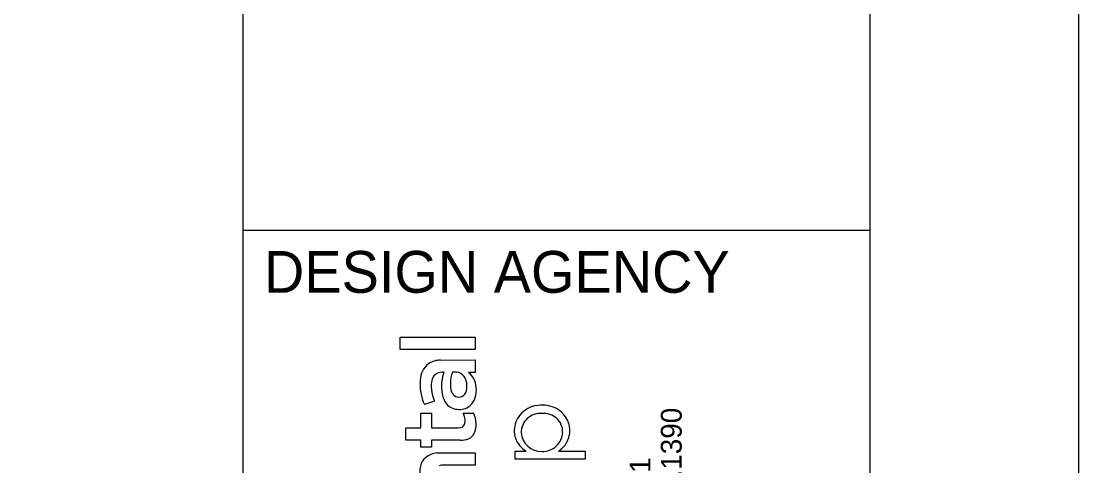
# Model space of a CAD drawing. Extents: x 0 to 34, y 0 to 22.
# Drawn here: x 31.469 to 34, y 4.436 to 5.5 of the extents above; entities that cross this region are included whole.
import ezdxf

# ---------------------------------------------------------------- set-up
doc = ezdxf.new("R2010")
doc.units = 0
for name, color, linetype in [('SH_Border', 7, 'Continuous'), ('SH_Cut_Line', 7, 'Continuous'), ('SH_Data', 7, 'Continuous')]:
    doc.layers.add(name, color=color, linetype=linetype)

msp = doc.modelspace()

# ---------------------------------------------------------------- linework, layer by layer
at = {"layer": 'SH_Border'}
for p, q in [((32, 0.5), (32, 21.5)), ((32, 5), (33.5, 5))]:
    msp.add_line(p, q, dxfattribs=at)
msp.add_lwpolyline([(1.5, 21.5), (33.5, 21.5), (33.5, 0.5), (1.5, 0.5)], close=True, dxfattribs=at)
at = {"layer": 'SH_Cut_Line'}
msp.add_lwpolyline([(0, 0), (34, 0), (34, 22), (0, 22)], close=True, dxfattribs=at)
at = {"layer": 'SH_Data'}
for p, q in [((32.3756, 4.7141), (32.3756, 4.744)), ((32.3756, 4.744), (32.5557, 4.744)), ((32.5557, 4.744), (32.5557, 4.7141)), ((32.5557, 4.7141), (32.3756, 4.7141)), ((32.4727, 4.689), (32.5555, 4.6892)), ((32.5555, 4.6892), (32.5557, 4.6596)), ((32.5557, 4.6596), (32.5397, 4.6596)), ((32.4582, 4.5904), (32.4343, 4.5823)), ((32.4254, 4.527), (32.4255, 4.5621)), ((32.4255, 4.5621), (32.4511, 4.5621)), ((32.4511, 4.5621), (32.4512, 4.527)), ((32.527, 4.5616), (32.5511, 4.5616)), ((32.3896, 4.4972), (32.3896, 4.527)), ((32.3896, 4.527), (32.4254, 4.527)), ((32.4512, 4.527), (32.515, 4.527)), ((32.515, 4.527), (32.52, 4.5275)), ((32.4254, 4.4972), (32.3896, 4.4972)), ((32.4254, 4.4807), (32.4254, 4.4972)), ((32.4511, 4.4807), (32.4254, 4.4807)), ((32.5197, 4.4972), (32.4511, 4.4972)), ((32.4511, 4.4972), (32.4511, 4.4807)), ((32.4644, 4.4669), (32.4729, 4.4673)), ((32.4729, 4.4673), (32.5557, 4.4673)), ((32.5557, 4.4673), (32.5557, 4.4375)), ((32.6515, 4.4521), (32.6515, 4.4711)), ((32.6515, 4.4711), (32.6771, 4.4711)), ((32.7549, 4.4713), (32.8186, 4.4711)), ((32.8186, 4.4711), (32.8184, 4.4521)), ((32.5557, 4.4375), (32.4814, 4.4375)), ((32.8184, 4.4521), (32.6515, 4.4521))]:
    msp.add_line(p, q, dxfattribs=at)
msp.add_lwpolyline([(32.3756, 4.7141), (32.3756, 4.744), (32.5557, 4.744), (32.5557, 4.7141)], close=True, dxfattribs=at)
for points in [[(32.4727, 4.689), (32.5555, 4.6892), (32.5557, 4.6596)], [(32.5557, 4.6596), (32.5397, 4.6596)], [(32.4582, 4.5904), (32.4343, 4.5823)], [(32.5197, 4.4972), (32.4511, 4.4972), (32.4511, 4.4807), (32.4254, 4.4807), (32.4254, 4.4972), (32.3896, 4.4972), (32.3896, 4.527), (32.4254, 4.527), (32.4255, 4.5621), (32.4511, 4.5621), (32.4512, 4.527), (32.515, 4.527), (32.52, 4.5275)], [(32.527, 4.5616), (32.5511, 4.5616)], [(32.4644, 4.4669), (32.4729, 4.4673), (32.5557, 4.4673), (32.5557, 4.4375), (32.4814, 4.4375)], [(32.7549, 4.4713), (32.8186, 4.4711), (32.8184, 4.4521), (32.6515, 4.4521)], [(32.6515, 4.4521), (32.6515, 4.4711), (32.6771, 4.4711)]]:
    msp.add_lwpolyline(points, dxfattribs=at)
for centre, radius, start, end in [((32.4745, 4.6326), 0.0565, 91.8942, 122.6317), ((32.4745, 4.6326), 0.0565, 91.8942, 122.6317), ((32.4882, 4.6361), 0.0646, 155.9764, 175.3149), ((32.4882, 4.6361), 0.0646, 155.9764, 175.3149), ((32.4685, 4.6447), 0.043, 124.537, 155.6594), ((32.4685, 4.6447), 0.043, 124.537, 155.6594), ((32.4779, 4.6278), 0.0321, 85.3802, 116.6222), ((32.4779, 4.6278), 0.0321, 85.3802, 116.6222), ((32.5879, 4.6251), 0.1129, 162.0821, 184.5285), ((32.5879, 4.6251), 0.1129, 162.0821, 184.5285), ((32.5801, 4.6313), 0.0841, 159.8366, 178.0362), ((32.5801, 4.6313), 0.0841, 159.8366, 178.0362), ((32.5051, 4.6074), 0.053, 79.6696, 94.2322), ((32.5051, 4.6074), 0.053, 79.6696, 94.2322), ((32.5089, 4.6364), 0.0238, 56.8913, 76.2149), ((32.5089, 4.6364), 0.0238, 56.8913, 76.2149), ((32.5055, 4.6191), 0.0529, 358.0746, 49.762), ((32.5055, 4.6191), 0.0529, 358.0746, 49.762), ((32.5364, 4.6308), 0.113, 174.6101, 205.3899), ((32.5364, 4.6308), 0.113, 174.6101, 205.3899), ((32.5076, 4.6265), 0.0576, 163.1369, 188.1675), ((32.5076, 4.6265), 0.0576, 163.1369, 188.1675), ((32.4753, 4.6356), 0.024, 119.4252, 161.6629), ((32.4753, 4.6356), 0.024, 119.4252, 161.6629), ((32.5466, 4.6303), 0.0506, 175.5903, 199.8857), ((32.5466, 4.6303), 0.0506, 175.5903, 199.8857), ((32.5052, 4.6318), 0.0297, 17.5984, 55.7282), ((32.5052, 4.6318), 0.0297, 17.5984, 55.7282), ((32.4916, 4.6264), 0.0443, 345.9408, 18.9919), ((32.4916, 4.6264), 0.0443, 345.9408, 18.9919), ((32.5473, 4.6297), 0.0973, 186.7598, 203.7981), ((32.5473, 4.6297), 0.0973, 186.7598, 203.7981), ((32.5328, 4.6187), 0.0575, 182.5676, 213.7144), ((32.5328, 4.6187), 0.0575, 182.5676, 213.7144), ((32.5164, 4.6189), 0.0184, 198.2844, 293.3081), ((32.5164, 4.6189), 0.0184, 198.2844, 293.3081), ((32.5152, 4.6199), 0.0199, 295.2883, 347.4639), ((32.5152, 4.6199), 0.0199, 295.2883, 347.4639), ((32.5019, 4.6168), 0.0566, 336.016, 0.5951), ((32.5019, 4.6168), 0.0566, 336.016, 0.5951), ((32.5149, 4.6078), 0.0366, 215.0668, 259.8133), ((32.5149, 4.6078), 0.0366, 215.0668, 259.8133), ((32.5175, 4.6097), 0.0394, 303.4436, 336.18), ((32.5175, 4.6097), 0.0394, 303.4436, 336.18), ((32.7156, 4.5065), 0.0746, 62.6889, 97.0135), ((32.7156, 4.5065), 0.0746, 62.6889, 97.0135), ((32.5175, 4.6131), 0.0423, 257.5256, 300.882), ((32.5175, 4.6131), 0.0423, 257.5256, 300.882), ((32.4863, 4.542), 0.0452, 10.1545, 25.723), ((32.4863, 4.542), 0.0452, 10.1545, 25.723), ((32.503, 4.5351), 0.0549, 336.589, 28.8991), ((32.503, 4.5351), 0.0549, 336.589, 28.8991), ((32.7108, 4.5182), 0.0624, 93.9866, 158.3119), ((32.7108, 4.5182), 0.0624, 93.9866, 158.3119), ((32.7138, 4.5102), 0.0513, 87.8965, 131.1812), ((32.7138, 4.5102), 0.0513, 87.8965, 131.1812), ((32.7175, 4.5102), 0.0513, 49.9089, 92.0363), ((32.7175, 4.5102), 0.0513, 49.9089, 92.0363), ((32.7212, 4.5191), 0.0608, 25.0657, 61.9602), ((32.7212, 4.5191), 0.0608, 25.0657, 61.9602), ((32.5184, 4.54), 0.0126, 277.6142, 353.7918), ((32.5184, 4.54), 0.0126, 277.6142, 353.7918), ((32.4957, 4.5436), 0.0356, 351.914, 10.2059), ((32.4957, 4.5436), 0.0356, 351.914, 10.2059), ((32.707, 4.5202), 0.0581, 158.656, 198.171), ((32.707, 4.5202), 0.0581, 158.656, 198.171), ((32.7092, 4.5167), 0.0434, 132.3289, 182.0949), ((32.7092, 4.5167), 0.0434, 132.3289, 182.0949), ((32.7215, 4.5173), 0.0433, 358.0487, 47.9447), ((32.7215, 4.5173), 0.0433, 358.0487, 47.9447), ((32.7245, 4.52), 0.0574, 301.9776, 25.6418), ((32.7245, 4.52), 0.0574, 301.9776, 25.6418), ((32.5291, 4.5261), 0.0275, 292.6889, 332.0598), ((32.5291, 4.5261), 0.0275, 292.6889, 332.0598), ((32.7135, 4.5181), 0.0478, 183.5974, 271.7045), ((32.7135, 4.5181), 0.0478, 183.5974, 271.7045), ((32.7172, 4.518), 0.0477, 267.3149, 357.4019), ((32.7172, 4.518), 0.0477, 267.3149, 357.4019), ((32.5209, 4.5486), 0.0514, 268.6727, 291.5235), ((32.5209, 4.5486), 0.0514, 268.6727, 291.5235), ((32.7103, 4.5243), 0.0627, 200.8399, 238.0162), ((32.7103, 4.5243), 0.0627, 200.8399, 238.0162), ((32.4635, 4.4255), 0.0402, 132.2238, 161.6823), ((32.4635, 4.4255), 0.0402, 132.2238, 161.6823), ((32.4687, 4.4172), 0.0499, 94.9706, 130.2248), ((32.4687, 4.4172), 0.0499, 94.9706, 130.2248), ((32.4787, 4.4211), 0.056, 162.274, 187.7917), ((32.4787, 4.4211), 0.056, 162.274, 187.7917), ((32.4811, 4.3915), 0.046, 89.6051, 105.3303), ((32.4811, 4.3915), 0.046, 89.6051, 105.3303)]:
    msp.add_arc(centre, radius, start, end, dxfattribs=at)

# ---------------------------------------------------------------- texts
msp.add_text('DESIGN AGENCY', height=0.1, dxfattribs=at).set_placement((32.05, 4.85))
for s, p in [('800.835.1390', (33.0497, 4.1671)), ('450 GRANT ST., AKRON, OH  44311', (32.9749, 3.3374))]:
    msp.add_text(s, height=0.049846, rotation=90, dxfattribs=at).set_placement(p)

doc.saveas('drawing.dxf')
